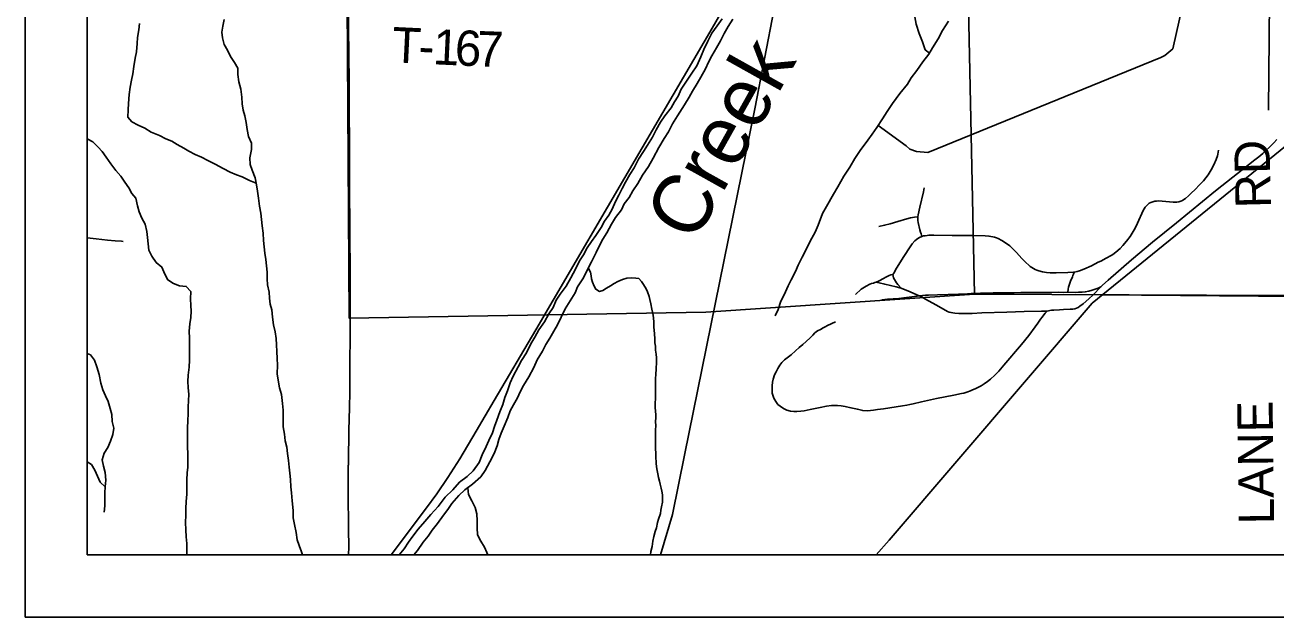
# Model space of a CAD drawing. Extents: x 0 to 34, y 0 to 22.
# Drawn here: x 17.758 to 19.767, y 9.078 to 10.029 of the extents above; entities that cross this region are included whole.
import ezdxf

# ---------------------------------------------------------------- set-up
doc = ezdxf.new("R2010")
doc.units = 0
for name, color, linetype in [('GM_X_County_Road_Text', 7, 'Continuous'), ('GM_X_Major_River', 7, 'Continuous'), ('GM_X_Major_River_Text', 7, 'Continuous'), ('GM_X_Minor_River', 7, 'Continuous'), ('GM_X_Rail_Line', 7, 'Continuous'), ('GM_X_Section', 7, 'Continuous'), ('GM_X_Township_Road', 7, 'Continuous'), ('GM_X_Township_Road_Text', 7, 'Continuous'), ('SH_Data', 7, 'Continuous')]:
    doc.layers.add(name, color=color, linetype=linetype)

msp = doc.modelspace()

# ---------------------------------------------------------------- linework, layer by layer
at = {"layer": 'GM_X_Major_River'}
for points in [[(18.8773, 10.0386), (18.8694, 10.0276), (18.8608, 10.0157), (18.8544, 10.0028), (18.8477, 9.9895), (18.8432, 9.9777), (18.8365, 9.9629), (18.8286, 9.9511), (18.8199, 9.9385), (18.8117, 9.9256), (18.8068, 9.9145), (18.8008, 9.905), (18.7955, 9.8955), (18.7854, 9.8826), (18.7783, 9.8723), (18.7715, 9.8601), (18.7655, 9.8487), (18.7576, 9.8354), (18.7509, 9.8255), (18.743, 9.8129), (18.7359, 9.7992), (18.7291, 9.7885), (18.722, 9.7764), (18.7167, 9.7661), (18.7115, 9.7551), (18.7062, 9.7452), (18.7006, 9.733), (18.6954, 9.7231), (18.6886, 9.7136), (18.6833, 9.7033), (18.6743, 9.6904), (18.6676, 9.6808), (18.6608, 9.6709), (18.6548, 9.6595), (18.6484, 9.6496), (18.6421, 9.6363), (18.6346, 9.6222), (18.6271, 9.6093), (18.6173, 9.596), (18.6109, 9.5864), (18.606, 9.575), (18.5989, 9.5648), (18.5918, 9.5518), (18.5828, 9.5389), (18.5768, 9.5271), (18.57, 9.5164), (18.5629, 9.502), (18.555, 9.4898), (18.5497, 9.4795), (18.5415, 9.4643), (18.537, 9.4536), (18.5325, 9.4407), (18.5284, 9.4304), (18.5251, 9.419), (18.5206, 9.4073), (18.5154, 9.3939), (18.5116, 9.3837), (18.5083, 9.3734), (18.5026, 9.3612), (18.4985, 9.3514), (18.4922, 9.338), (18.4873, 9.3259), (18.4775, 9.3125), (18.4677, 9.3034), (18.4557, 9.2942), (18.4448, 9.282), (18.4323, 9.2702), (18.4211, 9.2553), (18.4094, 9.2424), (18.4, 9.231), (18.3891, 9.2184), (18.3808, 9.2073), (18.3737, 9.1978), (18.3669, 9.1871), (18.3587, 9.1775)], [(18.3825, 9.1775), (18.3881, 9.1842), (18.3975, 9.1975), (18.405, 9.2074), (18.4118, 9.217), (18.4204, 9.2276), (18.4298, 9.241), (18.4366, 9.2505), (18.443, 9.26), (18.4546, 9.2726), (18.4644, 9.2817), (18.4765, 9.2909), (18.4897, 9.3027), (18.4968, 9.313), (18.5043, 9.3267), (18.5114, 9.3404), (18.5163, 9.3526), (18.5189, 9.3628), (18.5226, 9.3727), (18.5271, 9.3841), (18.5331, 9.3982), (18.5372, 9.4088), (18.5421, 9.4184), (18.5485, 9.4298), (18.553, 9.4393), (18.5582, 9.4492), (18.5668, 9.4633), (18.5747, 9.4785), (18.5803, 9.4907), (18.5886, 9.5044), (18.5942, 9.5154), (18.6006, 9.5253), (18.607, 9.5367), (18.613, 9.547), (18.619, 9.5592), (18.625, 9.5728), (18.6332, 9.5854), (18.6411, 9.5984), (18.6452, 9.6079), (18.6546, 9.6227), (18.6598, 9.6337), (18.6673, 9.6482), (18.6748, 9.663), (18.6801, 9.6733), (18.6857, 9.6847), (18.6921, 9.6946), (18.6996, 9.7087), (18.7063, 9.7194), (18.7157, 9.7315), (18.7202, 9.7411), (18.7278, 9.7517), (18.7341, 9.762), (18.742, 9.7742), (18.7495, 9.7875), (18.7589, 9.8016), (18.7664, 9.8145), (18.7758, 9.8316), (18.7844, 9.8461), (18.7912, 9.8572), (18.7976, 9.8697), (18.8058, 9.883), (18.8167, 9.9005), (18.8246, 9.9127), (18.8295, 9.9226), (18.837, 9.9348), (18.8433, 9.9451), (18.8505, 9.9584), (18.8553, 9.969), (18.861, 9.9789), (18.8681, 9.9919), (18.8745, 10.0033), (18.8808, 10.0151), (18.8868, 10.0261), (18.8944, 10.0379)]]:
    msp.add_lwpolyline(points, dxfattribs=at)
at = {"layer": 'GM_X_Minor_River'}
for points in [[(19.7825, 10.2197), (19.7821, 9.8341), (19.4716, 9.5818), (19.1454, 9.2007), (19.1245, 9.1775)], [(19.7569, 10.1266), (19.7546, 9.8917)], [(19.2102, 9.9833), (19.2033, 9.9889), (19.1991, 10.0014), (19.1937, 10.0151), (19.1891, 10.0302), (19.1868, 10.042), (19.1867, 10.0552), (19.1904, 10.0648), (19.1972, 10.0785), (19.21, 10.0876), (19.2229, 10.0884)], [(19.1277, 9.867), (19.173, 9.8343), (19.1787, 9.829), (19.1893, 9.8256), (19.2075, 9.8238), (19.582, 9.9763), (19.5884, 9.9797), (19.6009, 9.9904), (19.6216, 10.0812)], [(18.1293, 9.7746), (18.1181, 9.7789), (18.1068, 9.7846), (18.0974, 9.7877), (18.0872, 9.7923), (18.0759, 9.7981), (18.063, 9.805), (18.0517, 9.8111), (18.0411, 9.8161), (18.0309, 9.8207), (18.0211, 9.826), (18.0128, 9.8306), (18.0023, 9.8368), (17.9936, 9.8421), (17.9841, 9.8456), (17.9736, 9.8513), (17.9604, 9.8567), (17.9502, 9.8628), (17.9396, 9.8678), (17.9294, 9.8732), (17.923, 9.8804), (17.9234, 9.8922), (17.9242, 9.9024), (17.9251, 9.9172), (17.927, 9.9289), (17.9289, 9.9403), (17.9309, 9.9502), (17.9328, 9.9619), (17.9347, 9.9752), (17.9367, 9.9858), (17.9378, 9.9987), (17.9386, 10.0086), (17.9406, 10.0211), (17.9418, 10.0313)], [(18.2037, 9.1775), (18.2021, 9.182), (18.1979, 9.1923), (18.195, 9.2014), (18.1935, 9.2132), (18.1905, 9.2261), (18.1887, 9.2371), (18.1883, 9.2485), (18.1869, 9.2644), (18.1858, 9.2769), (18.1847, 9.2868), (18.184, 9.2986), (18.1833, 9.3088), (18.1822, 9.3183), (18.1811, 9.329), (18.1796, 9.3403), (18.1781, 9.3506), (18.1759, 9.3605), (18.1744, 9.3715), (18.1722, 9.3833), (18.1723, 9.4003), (18.1723, 9.4098), (18.1712, 9.4208), (18.1698, 9.4349), (18.1668, 9.4459), (18.1642, 9.458), (18.1627, 9.4683), (18.1631, 9.482), (18.1628, 9.493), (18.1621, 9.504), (18.1617, 9.515), (18.161, 9.5248), (18.1596, 9.5359), (18.1569, 9.5472), (18.1555, 9.5594), (18.154, 9.5708), (18.1518, 9.5803), (18.1507, 9.5898), (18.15, 9.5996), (18.1474, 9.611), (18.147, 9.6209), (18.1467, 9.6315), (18.1456, 9.6418), (18.1445, 9.6517), (18.143, 9.6619), (18.1419, 9.6722), (18.1408, 9.6824), (18.1405, 9.6942), (18.1386, 9.7059), (18.1376, 9.7162), (18.1365, 9.7261), (18.1346, 9.7375), (18.1328, 9.7504), (18.1313, 9.7618), (18.1298, 9.772), (18.1276, 9.783), (18.1224, 9.7956), (18.1197, 9.8047), (18.119, 9.8153), (18.1217, 9.8286), (18.1214, 9.8388), (18.1169, 9.8495), (18.1147, 9.8609), (18.1132, 9.8719), (18.111, 9.8825), (18.1084, 9.892), (18.1065, 9.9019), (18.1062, 9.9129), (18.1043, 9.9258), (18.1013, 9.9372), (18.0999, 9.9494), (18.0999, 9.9592), (18.0943, 9.9684), (18.0879, 9.9779), (18.083, 9.9881), (18.0778, 9.9976), (18.0748, 10.0079), (18.074, 10.0174), (18.0756, 10.0269), (18.0779, 10.0375)], [(18.9625, 9.5612), (18.9673, 9.5718), (18.9718, 9.5847), (18.9767, 9.595), (18.9834, 9.6095), (18.9883, 9.6194), (18.995, 9.6327), (18.9995, 9.6426), (19.0059, 9.6555), (19.0104, 9.665), (19.0186, 9.6814), (19.0265, 9.6958), (19.0317, 9.7072), (19.0385, 9.7259), (19.0448, 9.7373), (19.0561, 9.7567), (19.0632, 9.7685), (19.0726, 9.7856), (19.0824, 9.8005), (19.0906, 9.8142), (19.0989, 9.8271), (19.1113, 9.8439), (19.1184, 9.8534), (19.1259, 9.8641), (19.1346, 9.8781), (19.1425, 9.8899), (19.1511, 9.9025), (19.1628, 9.9185), (19.1748, 9.9337), (19.1808, 9.944), (19.1902, 9.9554), (19.1996, 9.9695), (19.2094, 9.9817), (19.215, 9.992), (19.224, 10.0065), (19.2311, 10.0198), (19.2409, 10.0346)], [(18.0175, 9.1775), (18.0179, 9.1844), (18.0176, 9.1954), (18.0165, 9.2061), (18.0162, 9.2174), (18.0158, 9.2296), (18.0159, 9.241), (18.0159, 9.2516), (18.0167, 9.263), (18.0175, 9.2751), (18.0179, 9.2857), (18.0176, 9.2979), (18.0184, 9.3089), (18.0192, 9.3184), (18.0196, 9.3286), (18.0193, 9.3404), (18.0186, 9.3506), (18.0186, 9.3605), (18.0186, 9.3703), (18.019, 9.381), (18.0191, 9.3931), (18.0199, 9.4037), (18.0199, 9.4147), (18.0204, 9.4254), (18.0211, 9.4348), (18.0197, 9.4462), (18.0193, 9.4557), (18.0201, 9.466), (18.0213, 9.4788), (18.0221, 9.4902), (18.0222, 9.5012), (18.0222, 9.5141), (18.0222, 9.5255), (18.0215, 9.5365), (18.0227, 9.5483), (18.0243, 9.5585), (18.0247, 9.5688), (18.024, 9.5782), (18.0236, 9.5889), (18.024, 9.6006), (18.0169, 9.6086), (18.0059, 9.6095), (17.9965, 9.6133), (17.9871, 9.619), (17.9822, 9.6285), (17.9777, 9.6396), (17.9686, 9.6472), (17.9615, 9.6575), (17.9566, 9.667), (17.9555, 9.6769), (17.9544, 9.6875), (17.9537, 9.697), (17.9507, 9.7088), (17.9455, 9.7183), (17.941, 9.7285), (17.9387, 9.7384), (17.9358, 9.7506), (17.9294, 9.7578), (17.9245, 9.7669), (17.9181, 9.7761), (17.9117, 9.786), (17.9038, 9.7947), (17.8959, 9.8058), (17.888, 9.8161), (17.8816, 9.8252), (17.8752, 9.8324), (17.8669, 9.8408), (17.8579, 9.8459)], [(18.6624, 9.6386), (18.6658, 9.6318), (18.667, 9.6257), (18.6677, 9.6207), (18.6693, 9.6154), (18.6719, 9.6093), (18.6746, 9.604), (18.6803, 9.6006), (18.6859, 9.6021), (18.6916, 9.6059), (18.698, 9.6097), (18.7041, 9.6131), (18.7098, 9.6165), (18.7173, 9.6199), (18.7241, 9.6218), (18.731, 9.6225), (18.7385, 9.6221), (18.7435, 9.6214), (18.748, 9.6164), (18.751, 9.6115), (18.7552, 9.605), (18.7575, 9.5997), (18.7602, 9.5925), (18.7613, 9.5875), (18.7628, 9.5807), (18.7644, 9.5719), (18.7663, 9.5624), (18.7674, 9.5522), (18.7674, 9.5431), (18.7686, 9.5332), (18.7694, 9.5237), (18.7694, 9.518), (18.7701, 9.5126), (18.7705, 9.5062), (18.7713, 9.4997), (18.7717, 9.494), (18.7721, 9.4868), (18.7713, 9.4762), (18.7706, 9.4674), (18.7702, 9.4606), (18.7702, 9.4287), (18.7699, 9.4211), (18.7699, 9.4142), (18.7703, 9.4081), (18.7707, 9.4024), (18.7707, 9.3975), (18.7703, 9.3918), (18.7707, 9.3846), (18.7703, 9.3781), (18.7704, 9.347), (18.7708, 9.3413), (18.7711, 9.3352), (18.7712, 9.3245), (18.7719, 9.3188), (18.7731, 9.3131), (18.7738, 9.3078), (18.775, 9.3017), (18.7765, 9.296), (18.7776, 9.2907), (18.7792, 9.2846), (18.7803, 9.2797), (18.7815, 9.2736), (18.7818, 9.2679), (18.7815, 9.2618), (18.78, 9.2546), (18.7788, 9.2489), (18.7781, 9.244), (18.7751, 9.2348), (18.7736, 9.2291), (18.7717, 9.2208), (18.7698, 9.2147), (18.7675, 9.2071), (18.766, 9.1991), (18.7649, 9.1908), (18.763, 9.1828), (18.7623, 9.1775)], [(19.4881, 9.5952), (20.3651, 9.5875)], [(17.8851, 9.2458), (17.8862, 9.256), (17.8863, 9.2666), (17.8863, 9.2769), (17.8867, 9.2867), (17.8875, 9.2974), (17.8868, 9.3095), (17.8838, 9.3201), (17.882, 9.33), (17.885, 9.341), (17.8911, 9.3501), (17.8953, 9.3599), (17.8991, 9.3709), (17.9007, 9.3808), (17.8977, 9.3914), (17.8974, 9.4028), (17.8948, 9.4123), (17.8914, 9.4237), (17.8869, 9.4328), (17.8828, 9.4427), (17.8794, 9.4534), (17.8768, 9.467), (17.8731, 9.4796), (17.8693, 9.4902), (17.863, 9.4986), (17.8579, 9.5008)], [(17.8867, 9.2867), (17.8788, 9.294), (17.8743, 9.3039), (17.8702, 9.3134), (17.8645, 9.3225), (17.8579, 9.327)], [(18.4688, 9.285), (18.4698, 9.2744), (18.4754, 9.2642), (18.481, 9.2535), (18.4836, 9.2432), (18.484, 9.2319), (18.4839, 9.2209), (18.4846, 9.2098), (18.4899, 9.1996), (18.4959, 9.1897), (18.4997, 9.1809), (18.5009, 9.1775)]]:
    msp.add_lwpolyline(points, dxfattribs=at)
at = {"layer": 'GM_X_Rail_Line'}
for points in [[(18.7784, 9.1775), (18.7977, 9.2424), (18.8168, 9.3375), (18.9298, 9.894), (18.9918, 10.216), (19.0166, 10.3387), (19.0457, 10.4205), (19.1061, 10.5746), (19.3565, 11.2099), (19.4976, 11.5746), (19.6255, 11.8884), (19.6416, 11.9475), (19.8022, 12.6107)], [(18.3456, 9.1775), (18.4026, 9.253), (18.4191, 9.2756), (18.4369, 9.3019), (18.4562, 9.3316), (18.4825, 9.3763), (18.5113, 9.4254), (18.5779, 9.5391), (18.7488, 9.8313), (18.8651, 10.0298), (18.9022, 10.0956), (18.9197, 10.1306), (18.9384, 10.174), (19.1055, 10.6015), (19.1999, 10.8441), (19.2593, 10.9887), (19.3524, 11.227), (19.6427, 11.9632)]]:
    msp.add_lwpolyline(points, dxfattribs=at)
at = {"layer": 'GM_X_Section'}
for points in [[(19.2682, 10.5835), (20.2767, 10.5924), (20.2846, 10.0963), (20.2761, 9.5918), (19.2823, 9.5962), (19.2682, 10.2871)], [(18.2719, 10.572), (19.2682, 10.5835), (19.2682, 10.2871), (19.2823, 9.5962), (18.8511, 9.5674), (18.2785, 9.5574)]]:
    msp.add_lwpolyline(points, close=True, dxfattribs=at)
at = {"layer": 'GM_X_Township_Road'}
for points in [[(18.2771, 9.322), (18.2772, 9.3272), (18.2781, 9.3769), (18.2789, 9.4141), (18.2793, 9.439), (18.2795, 9.4638), (18.2797, 9.4886), (18.2798, 9.5259), (18.2802, 9.5943), (18.2801, 9.6409), (18.2796, 9.6843), (18.2793, 9.7123), (18.2792, 9.7558), (18.2791, 9.7931), (18.2788, 9.8334), (18.2782, 9.8956), (18.2783, 9.9422), (18.2778, 9.9763), (18.2773, 10.0291), (18.2769, 10.0571), (18.2769, 10.0693)], [(19.2785, 9.442), (19.2847, 9.4448), (19.293, 9.449), (19.2983, 9.4523), (19.3034, 9.4558), (19.3082, 9.4598), (19.3151, 9.4661), (19.3216, 9.4727), (19.3299, 9.482), (19.358, 9.5153), (19.3697, 9.5298), (19.3798, 9.5438), (19.3842, 9.5498), (19.3887, 9.5562), (19.3911, 9.5594), (19.3937, 9.5629), (19.396, 9.5655), (19.3971, 9.5667), (19.3979, 9.5676), (19.3992, 9.5689), (19.4012, 9.5694), (19.4033, 9.5699), (19.4063, 9.5704), (19.4097, 9.5707), (19.419, 9.5712), (19.4252, 9.5714), (19.4364, 9.572), (19.4407, 9.5722), (19.4435, 9.5726), (19.4464, 9.5738), (19.4489, 9.5749), (19.4519, 9.5769), (19.4568, 9.5806), (19.4662, 9.5886), (19.4731, 9.5949), (19.4856, 9.6078), (19.4882, 9.6105), (19.4974, 9.6189), (19.5349, 9.6516), (19.5682, 9.6797), (19.607, 9.7108), (19.6697, 9.762), (19.7329, 9.8122), (19.7389, 9.817), (19.7453, 9.8222), (19.7497, 9.8264), (19.7566, 9.8327), (19.7631, 9.8393), (19.7679, 9.8448)], [(19.2781, 9.6905), (19.2809, 9.6905), (19.2996, 9.6901), (19.3058, 9.6895), (19.3119, 9.6884), (19.3149, 9.6876), (19.3179, 9.6866), (19.3207, 9.6855), (19.3262, 9.6826), (19.3341, 9.6775), (19.3391, 9.6738), (19.3437, 9.6697), (19.3502, 9.6629), (19.3584, 9.6535), (19.3649, 9.6469), (19.3696, 9.6427), (19.3721, 9.6408), (19.3746, 9.6391), (19.3773, 9.6375), (19.3801, 9.6361), (19.3829, 9.6349), (19.3859, 9.6338), (19.3919, 9.6322), (19.398, 9.6312), (19.4042, 9.6307), (19.4136, 9.6305), (19.4322, 9.6309), (19.4415, 9.6314), (19.4426, 9.6316), (19.4472, 9.6327), (19.4511, 9.6338), (19.4579, 9.6363), (19.4704, 9.6419), (19.4812, 9.6474), (19.4855, 9.6495), (19.4938, 9.6538), (19.502, 9.6585), (19.5046, 9.6601), (19.5095, 9.6637), (19.5163, 9.6698), (19.5206, 9.6742), (19.5267, 9.6813), (19.5323, 9.6888), (19.5373, 9.6967), (19.5404, 9.7022), (19.5445, 9.7105), (19.5535, 9.7304), (19.5549, 9.7332), (19.5566, 9.7358), (19.5585, 9.7382), (19.5607, 9.7404), (19.5632, 9.7422), (19.5659, 9.7436), (19.5689, 9.7447), (19.5719, 9.7454), (19.575, 9.7458), (19.5781, 9.746), (19.584, 9.7458), (19.6014, 9.7441), (19.6045, 9.744), (19.6076, 9.7442), (19.6107, 9.7446), (19.6136, 9.7454), (19.6164, 9.7466), (19.6189, 9.7482), (19.6215, 9.75), (19.626, 9.754), (19.6312, 9.7588), (19.6365, 9.764), (19.6442, 9.7724), (19.65, 9.7785), (19.6578, 9.7882), (19.6627, 9.7961), (19.667, 9.8042), (19.6706, 9.8125), (19.6726, 9.8184), (19.6734, 9.8214), (19.674, 9.8244), (19.6744, 9.8274)], [(19.1981, 9.6891), (19.1967, 9.693), (19.1959, 9.6959), (19.1949, 9.6995), (19.1923, 9.7113), (19.1918, 9.7144), (19.1916, 9.7176), (19.1918, 9.7206), (19.1921, 9.7238), (19.1948, 9.7362), (19.2006, 9.7608), (19.2019, 9.767)], [(19.1291, 9.705), (19.1382, 9.7069), (19.1473, 9.7092), (19.1592, 9.7129), (19.174, 9.7175), (19.18, 9.719), (19.1862, 9.7198), (19.1918, 9.7206)], [(17.8579, 9.6866), (17.8719, 9.685), (17.8905, 9.6832), (17.9028, 9.682), (17.9126, 9.6812), (17.9153, 9.6809)], [(19.1249, 9.6153), (19.1294, 9.6177), (19.1317, 9.6189), (19.1341, 9.6202), (19.1424, 9.6248), (19.1453, 9.626), (19.1483, 9.6272), (19.1512, 9.6277), (19.1528, 9.6302), (19.1575, 9.638), (19.1688, 9.6566), (19.179, 9.6723), (19.1827, 9.6773), (19.1869, 9.6818), (19.1892, 9.6839), (19.1917, 9.6858), (19.1943, 9.6875), (19.1981, 9.6891), (19.2008, 9.6899), (19.2034, 9.6902), (19.2063, 9.6905), (19.2094, 9.6908), (19.2171, 9.6909), (19.2466, 9.6907), (19.2781, 9.6905)], [(19.1646, 9.606), (19.1592, 9.6119), (19.1575, 9.6143), (19.1555, 9.6169), (19.1539, 9.6196), (19.1527, 9.6226), (19.1517, 9.6254), (19.1512, 9.6277)], [(19.4325, 9.5992), (19.4329, 9.6041), (19.4335, 9.6076), (19.4346, 9.6109), (19.4368, 9.6173), (19.4399, 9.6243), (19.4407, 9.6261), (19.4415, 9.6282), (19.4426, 9.6316)], [(19.0914, 9.5959), (19.1008, 9.6041), (19.1034, 9.6059), (19.1087, 9.6092), (19.1143, 9.6121), (19.1172, 9.6132), (19.1201, 9.6141), (19.1227, 9.6148), (19.1249, 9.6153), (19.1271, 9.6148), (19.1294, 9.6144), (19.1385, 9.6121), (19.1568, 9.6078), (19.1625, 9.6064), (19.1646, 9.606), (19.1713, 9.6033), (19.1754, 9.6018), (19.1938, 9.5938), (19.1962, 9.5926), (19.1987, 9.5913), (19.204, 9.5882), (19.2203, 9.5792), (19.2364, 9.5699), (19.2391, 9.5686), (19.242, 9.5675), (19.2449, 9.5666), (19.248, 9.566), (19.251, 9.5657), (19.2572, 9.5654), (19.2781, 9.5654)], [(19.2772, 9.5972), (19.2782, 9.5972), (19.2797, 9.5973), (19.2923, 9.5978), (19.3015, 9.5979), (19.3123, 9.5981), (19.3281, 9.5983), (19.3396, 9.5985), (19.3465, 9.5986), (19.357, 9.5988), (19.3643, 9.5989), (19.3788, 9.5989), (19.3868, 9.5989), (19.4062, 9.5991), (19.4169, 9.5992), (19.4254, 9.5991), (19.4325, 9.5992), (19.4445, 9.5991), (19.4496, 9.5992), (19.4555, 9.5994), (19.4604, 9.5998), (19.4662, 9.6011), (19.4714, 9.6026), (19.4762, 9.6042), (19.481, 9.606), (19.4856, 9.6078)], [(19.1335, 9.5869), (19.1427, 9.588), (19.1612, 9.5895), (19.1732, 9.5907), (19.182, 9.5919), (19.1907, 9.5932), (19.1938, 9.5938), (19.1993, 9.5943), (19.2041, 9.5946), (19.2089, 9.5948), (19.223, 9.595), (19.2569, 9.5964), (19.2714, 9.597), (19.2772, 9.5972)], [(19.2781, 9.5654), (19.2789, 9.5654), (19.2944, 9.566), (19.3346, 9.5675), (19.3625, 9.5683), (19.39, 9.569), (19.3992, 9.5689)], [(19.0595, 9.552), (19.0464, 9.546), (19.043, 9.5438), (19.0398, 9.5421), (19.0351, 9.5395), (19.0305, 9.5371), (19.0264, 9.5341), (19.0228, 9.5306), (19.0179, 9.5254), (19.007, 9.5155), (19.0008, 9.5103), (18.9953, 9.5051), (18.9879, 9.4989), (18.9817, 9.4939), (18.9775, 9.4906), (18.9731, 9.4862), (18.9699, 9.4821), (18.9666, 9.4766), (18.964, 9.4716), (18.9615, 9.4668), (18.9595, 9.4595), (18.9581, 9.4546), (18.9574, 9.4489), (18.9574, 9.4424), (18.9579, 9.4371), (18.9603, 9.4291), (18.9635, 9.4237), (18.9669, 9.4192), (18.9706, 9.4162), (18.976, 9.4127), (18.9812, 9.4101), (18.987, 9.4084), (18.9923, 9.4077), (18.9975, 9.4077), (19.0037, 9.4083), (19.0091, 9.409), (19.0184, 9.4108), (19.0348, 9.4142), (19.0451, 9.4161), (19.053, 9.4171), (19.0625, 9.4175), (19.0687, 9.4168), (19.0747, 9.4159), (19.0841, 9.4138), (19.0946, 9.4112), (19.1031, 9.4092), (19.1101, 9.4088), (19.1157, 9.4091), (19.1202, 9.4097), (19.1269, 9.4109)], [(19.1269, 9.4109), (19.1362, 9.4121), (19.1669, 9.4169), (19.1737, 9.4181), (19.1789, 9.4191), (19.1841, 9.4202), (19.1973, 9.4232), (19.2216, 9.4287), (19.2492, 9.4338), (19.2614, 9.4364), (19.2652, 9.4373), (19.2703, 9.4389), (19.2762, 9.441), (19.2785, 9.442)], [(18.2775, 9.1775), (18.2777, 9.1905), (18.2775, 9.2185), (18.277, 9.2775), (18.277, 9.321), (18.2771, 9.322)]]:
    msp.add_lwpolyline(points, dxfattribs=at)
at = {"layer": 'SH_Data'}
for p, q in [((17.7579, 16.0775), (17.7579, 9.0775)), ((17.8579, 15.9775), (17.8579, 9.1775)), ((17.8579, 9.1775), (24.6579, 9.1775)), ((17.8579, 9.1775), (17.8579, 9.1775)), ((17.7579, 9.0775), (24.7579, 9.0775))]:
    msp.add_line(p, q, dxfattribs=at)

# ---------------------------------------------------------------- texts
at = {"layer": 'GM_X_County_Road_Text'}
for s, rotation, p in [('RD', 91.4141, (19.7587, 9.735)), ('LANE', 90.7332, (19.7637, 9.2267))]:
    msp.add_text(s, height=0.05682, rotation=rotation, dxfattribs=at).set_placement(p)
at = {"layer": 'GM_X_Major_River_Text'}
msp.add_text('Creek', height=0.09472, rotation=60.7664, dxfattribs=at).set_placement((18.8325, 9.6764))
at = {"layer": 'GM_X_Township_Road_Text'}
for s, rotation, p in [('T', 357.2497, (18.3463, 9.9689)), ('1', 357.2944, (18.4121, 9.9657)), ('6', 357.4243, (18.4472, 9.964)), ('7', 357.9692, (18.4828, 9.9624)), ('-', 357.2565, (18.3888, 9.9668))]:
    msp.add_text(s, height=0.0568, rotation=rotation, dxfattribs=at).set_placement(p)

doc.saveas('drawing.dxf')
